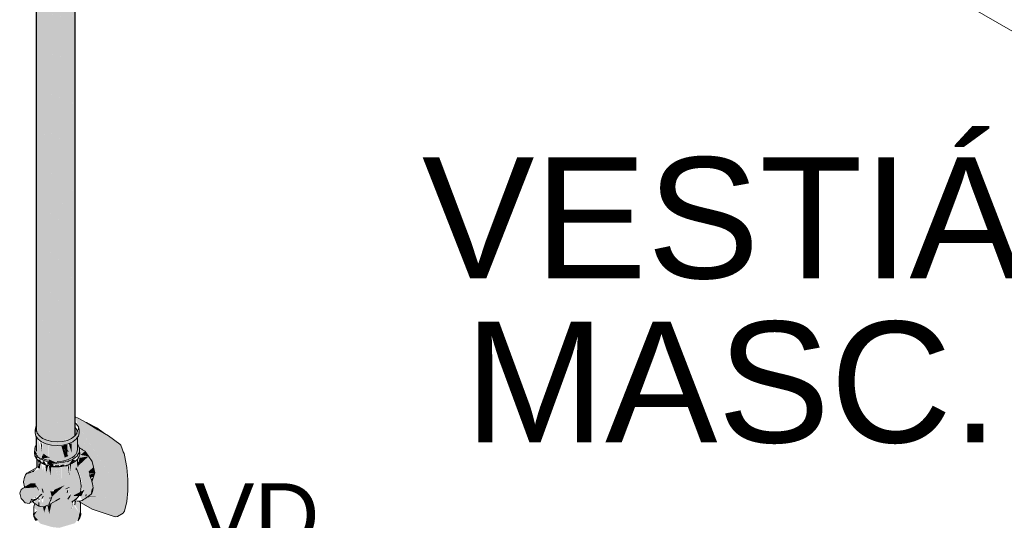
# Model space of a CAD drawing. Header units: millimetres. Extents: x 567 to 934, y -1 to 364.
# Tile 957 of 1056: x 731.16 to 734.22, y 191.72 to 193.28. Entities that reach past the tile are written whole.
import ezdxf

# ---------------------------------------------------------------- set-up
doc = ezdxf.new("R2010")
doc.units = ezdxf.units.MM
doc.header["$MEASUREMENT"] = 0
doc.linetypes.add('NULL', pattern=[0])
for name, color, linetype, lineweight in [('AF-Condutos', 140, 'Continuous', 25), ('AF-Registro', 253, 'Continuous', 18), ('Textos', 7, 'Continuous', 9)]:
    doc.layers.add(name, color=color, linetype=linetype, lineweight=lineweight)
doc.layers.add('ARQ FINA', color=8, linetype='Continuous')
doc.styles.add('Arial', font='arial.ttf')

msp = doc.modelspace()

# ---------------------------------------------------------------- hatches: boundary and pattern name
at = {"layer": 'AF-Condutos', "linetype": 'Continuous'}
for points in [[(731.2117, 191.9993), (731.2118, 191.9992), (731.2117, 194.9312)], [(731.2118, 192.0152), (731.2157, 194.8999), (731.2117, 194.9028)], [(731.2157, 191.9937), (731.2162, 192.0212), (731.2157, 194.9167), (731.2118, 192.0183)], [(731.2197, 191.9829), (731.2296, 191.9744), (731.2296, 194.9044), (731.216, 191.9933)], [(731.23, 191.9753), (731.2509, 191.9632), (731.2515, 191.9701), (731.2509, 194.8964), (731.23, 191.979), (731.2296, 194.9044), (731.2296, 191.9793)], [(731.3109, 191.9725), (731.3205, 191.9768), (731.321, 192.051), (731.3205, 194.9071), (731.3011, 191.974)], [(731.3319, 194.8999), (731.3205, 194.8948), (731.321, 192.051)], [(731.332, 191.985), (731.332, 194.9202), (731.321, 192.051), (731.322, 191.9774)], [(731.332, 191.9274), (731.3333, 194.9023), (731.332, 194.9013)], [(731.3334, 191.9867), (731.3334, 194.9023), (731.3321, 192.0452)], [(731.2157, 194.899), (731.2162, 192.0212), (731.2295, 194.8895)], [(731.2296, 194.8919), (731.23, 191.979), (731.2508, 194.8835), (731.2463, 194.8879)], [(731.2509, 194.8831), (731.2515, 191.9701), (731.276, 194.8846)], [(731.2761, 191.9021), (731.2765, 191.9668), (731.2761, 194.8941), (731.2515, 191.9701), (731.2717, 191.9558), (731.2521, 191.9573), (731.251, 191.9127)], [(731.3006, 194.8869), (731.2761, 194.8851), (731.2765, 191.9554)], [(731.2899, 191.9677), (731.3007, 194.8979), (731.2766, 191.9668)], [(731.3007, 194.8979), (731.2899, 191.9671), (731.3011, 191.9698)], [(731.3204, 194.8929), (731.3007, 194.8882), (731.3011, 191.965)], [(731.3209, 192.035), (731.3207, 191.9769), (731.322, 191.9775)], [(731.2154, 191.926), (731.2157, 191.9779), (731.212, 191.9831), (731.2117, 191.9384)], [(731.2157, 191.9257), (731.2287, 191.9135), (731.2296, 191.9286), (731.2366, 191.9129), (731.2509, 191.9056), (731.2509, 191.9571), (731.2323, 191.9653), (731.2297, 191.9361), (731.2171, 191.976)], [(731.2296, 191.9367), (731.2296, 191.9586), (731.225, 191.9686)], [(731.3007, 191.908), (731.2902, 191.9544), (731.2772, 191.9554), (731.2761, 191.9033)], [(731.3007, 191.9182), (731.2952, 191.954), (731.2902, 191.9544)], [(731.3007, 191.9182), (731.3007, 191.9536), (731.2952, 191.954)], [(731.3008, 191.9181), (731.3117, 191.9229), (731.3009, 191.94)], [(731.301, 191.9561), (731.3009, 191.94), (731.3136, 191.9355)], [(731.2297, 191.9286), (731.2296, 191.9149), (731.2366, 191.9129)], [(731.2608, 191.9027), (731.251, 191.9127), (731.2509, 191.9055)], [(731.2609, 191.9026), (731.2761, 191.9012), (731.251, 191.9127)]]:
    msp.add_hatch(color=151, dxfattribs=at).paths.add_polyline_path(points)
at = {"layer": 'AF-Registro', "linetype": 'Continuous'}
for points in [[(731.379, 191.7974), (731.4784, 191.7932), (731.3133, 192.0358), (731.3135, 191.8001), (731.3714, 191.9254), (731.3771, 191.8921), (731.3851, 191.9093), (731.3943, 191.8716), (731.3859, 191.8458)], [(731.3861, 191.7582), (731.4571, 191.7347), (731.4641, 191.7357), (731.4815, 191.7458), (731.4857, 191.7515), (731.493, 191.7816), (731.4966, 191.8145), (731.4967, 191.8498), (731.4933, 191.8869), (731.4862, 191.9253), (731.4719, 191.96), (731.436, 191.9851), (731.4037, 192.0038), (731.3672, 192.0271), (731.3334, 192.0446), (731.3404, 192.0203), (731.3445, 191.99), (731.4784, 191.7932), (731.4574, 191.8389), (731.3536, 191.9992), (731.3918, 191.9817), (731.4784, 191.7932)], [(731.4236, 191.9928), (731.4, 192.0102), (731.3685, 192.027)], [(731.2108, 192.0137), (731.2084, 192.0035), (731.2108, 191.9847), (731.2285, 191.967), (731.2593, 191.9567), (731.2948, 191.9567), (731.3255, 191.967), (731.3407, 191.9812), (731.3456, 192.0035), (731.3334, 191.9834), (731.2935, 191.968), (731.2605, 191.968), (731.232, 191.9775), (731.2155, 191.994)], [(731.3407, 192.0035), (731.3456, 192.0035), (731.3433, 192.0137)], [(731.3536, 191.9994), (731.4574, 191.8389), (731.3918, 191.9817), (731.3538, 192.0001)], [(731.3407, 191.9586), (731.3407, 191.9811), (731.3221, 191.9655), (731.3221, 191.9169), (731.3117, 191.9229), (731.3154, 191.9122), (731.2694, 191.9056), (731.2644, 191.9156), (731.2476, 191.9096), (731.2365, 191.9129), (731.2491, 191.918), (731.2289, 191.9151), (731.2343, 191.9265), (731.225, 191.9195), (731.2146, 191.9314), (731.2319, 191.9294), (731.2124, 191.9359), (731.2281, 191.9412), (731.2117, 191.9429), (731.2098, 191.9368), (731.2274, 191.9125), (731.2714, 191.8921), (731.2821, 191.8931), (731.2772, 191.9014), (731.3277, 191.9155), (731.3465, 191.9372)], [(731.277, 191.9062), (731.2935, 191.9074), (731.2935, 191.9165), (731.2794, 191.9556), (731.2835, 191.9151)], [(731.2935, 191.9165), (731.2935, 191.9566), (731.2794, 191.9556)], [(731.2935, 191.9074), (731.3089, 191.9111), (731.2954, 191.9568)], [(731.3089, 191.9111), (731.3089, 191.9217), (731.2954, 191.9569)], [(731.3089, 191.9217), (731.3089, 191.9578), (731.2958, 191.957)], [(731.3221, 191.9169), (731.3221, 191.9308), (731.3129, 191.9614), (731.3186, 191.9337), (731.3107, 191.9604), (731.3089, 191.9601), (731.3089, 191.9111)], [(731.3135, 191.9612), (731.3221, 191.9325), (731.3221, 191.9619)], [(731.3636, 191.938), (731.3499, 191.9264), (731.3747, 191.9222)], [(731.1944, 191.8724), (731.2167, 191.8863), (731.2146, 191.9126), (731.2138, 191.8875), (731.1834, 191.8693)], [(731.2146, 191.9175), (731.2192, 191.908), (731.2534, 191.8927)], [(731.2164, 191.9102), (731.2167, 191.8863), (731.22, 191.9072)], [(731.2167, 191.8863), (731.2228, 191.8831), (731.222, 191.9059)], [(731.223, 191.905), (731.2228, 191.8831), (731.2266, 191.9026)], [(731.2289, 191.9151), (731.2525, 191.9184), (731.2351, 191.9283)], [(731.2315, 191.9018), (731.2412, 191.899), (731.2355, 191.9093)], [(731.2467, 191.8973), (731.2646, 191.8911), (731.266, 191.9011), (731.2564, 191.8945), (731.266, 191.8916), (731.2598, 191.902), (731.2467, 191.9064)], [(731.2524, 191.8967), (731.2988, 191.8919), (731.3195, 191.9206)], [(731.3472, 191.9329), (731.3381, 191.9124), (731.2885, 191.9023), (731.2821, 191.8931), (731.3226, 191.9002)], [(731.3243, 191.9119), (731.3166, 191.9), (731.332, 191.9089)], [(731.3408, 191.8908), (731.3747, 191.9222), (731.3398, 191.9035)], [(731.3848, 191.8081), (731.3871, 191.8124), (731.3864, 191.8368), (731.3745, 191.8747), (731.3901, 191.8888), (731.3859, 191.9064), (731.3408, 191.8908), (731.3552, 191.8377), (731.3516, 191.8305), (731.3604, 191.8051), (731.349, 191.8087), (731.3457, 191.8037), (731.355, 191.785)], [(731.3431, 191.8916), (731.3859, 191.9064), (731.3747, 191.9222)], [(731.3747, 191.9222), (731.3461, 191.9169), (731.3446, 191.906)], [(731.3503, 191.741), (731.3314, 191.7658), (731.3317, 191.7845), (731.3216, 191.7531), (731.3246, 191.7818), (731.3326, 191.7891), (731.3498, 191.8133), (731.3516, 191.8305), (731.349, 191.8518), (731.3356, 191.8864), (731.3412, 191.8634), (731.3238, 191.9007), (731.3205, 191.8991), (731.3199, 191.8736), (731.3166, 191.8972), (731.3132, 191.8955), (731.315, 191.8604), (731.3076, 191.8934), (731.306, 191.8925), (731.2914, 191.8403), (731.2866, 191.8895), (731.2808, 191.848), (731.272, 191.8892), (731.259, 191.8908), (731.2563, 191.8635), (731.2513, 191.8924), (731.2436, 191.8711), (731.2409, 191.8955), (731.2378, 191.8745), (731.2369, 191.8973), (731.2319, 191.8779), (731.2297, 191.9), (731.2228, 191.8831), (731.1791, 191.8646), (731.173, 191.8425), (731.1759, 191.8252), (731.2084, 191.8378), (731.229, 191.8041), (731.2253, 191.7958), (731.2228, 191.774), (731.2329, 191.7724), (731.2285, 191.7869), (731.2339, 191.7988), (731.2347, 191.7833), (731.2278, 191.7711), (731.2205, 191.7849), (731.2119, 191.7886), (731.2047, 191.7779), (731.2342, 191.7653), (731.2521, 191.7721), (731.2593, 191.7935), (731.2561, 191.813), (731.3, 191.8322), (731.3085, 191.8241), (731.314, 191.8249), (731.3189, 191.8021), (731.3164, 191.7985), (731.312, 191.8155), (731.3128, 191.8245), (731.3, 191.8322), (731.2602, 191.7962), (731.2561, 191.7842), (731.2607, 191.7797), (731.2524, 191.7437), (731.2471, 191.7699), (731.2367, 191.7483), (731.2327, 191.7655), (731.2075, 191.776), (731.2045, 191.765), (731.2148, 191.7533), (731.2045, 191.7364), (731.2251, 191.7131), (731.2605, 191.7027), (731.2836, 191.7001), (731.3324, 191.7146)], [(731.195, 191.8727), (731.2063, 191.8767), (731.2138, 191.8845)], [(731.2409, 191.8953), (731.2436, 191.8711), (731.2461, 191.8932)], [(731.2461, 191.8936), (731.2436, 191.8711), (731.2491, 191.8927)], [(731.2514, 191.8919), (731.2563, 191.8635), (731.259, 191.8906)], [(731.2769, 191.8888), (731.2723, 191.8894), (731.2808, 191.848)], [(731.2808, 191.848), (731.2861, 191.8875), (731.2769, 191.889)], [(731.2914, 191.8403), (731.2914, 191.8902), (731.2866, 191.8895)], [(731.3059, 191.8924), (731.2921, 191.8903), (731.2914, 191.8403)], [(731.313, 191.8954), (731.3095, 191.8941), (731.315, 191.8604)], [(731.3199, 191.8987), (731.3166, 191.8972), (731.3199, 191.8736)], [(731.3901, 191.8888), (731.3745, 191.8747), (731.3763, 191.8696)], [(731.3944, 191.8712), (731.3901, 191.8888), (731.3748, 191.8676)], [(731.3901, 191.8585), (731.3944, 191.8712), (731.3798, 191.8665), (731.3811, 191.8556)], [(731.3848, 191.8453), (731.3901, 191.8585), (731.3829, 191.8506)], [(731.1693, 191.7868), (731.1768, 191.779), (731.1906, 191.777), (731.1989, 191.7888), (731.1898, 191.8123), (731.1716, 191.8228), (731.1657, 191.8196), (731.1608, 191.8075)], [(731.2135, 191.7896), (731.229, 191.8041), (731.2135, 191.8259), (731.1716, 191.8228), (731.1898, 191.8123), (731.1989, 191.7888), (731.2203, 191.8012)], [(731.1953, 191.8364), (731.1761, 191.8231), (731.2135, 191.8259)], [(731.1953, 191.8364), (731.2135, 191.8259), (731.2084, 191.8378)], [(731.2191, 191.8203), (731.2084, 191.8378), (731.2201, 191.8133)], [(731.2803, 191.8143), (731.2561, 191.813), (731.2575, 191.8074)], [(731.2602, 191.7962), (731.2803, 191.8143), (731.2575, 191.8074)], [(731.3, 191.8322), (731.2678, 191.818), (731.266, 191.8135)], [(731.266, 191.8135), (731.2803, 191.8143), (731.3, 191.8322)], [(731.3262, 191.7996), (731.3519, 191.7985), (731.3618, 191.8183)], [(731.2105, 191.7894), (731.1989, 191.7888), (731.2, 191.7824)], [(731.3216, 191.7531), (731.3265, 191.7829), (731.3246, 191.7816)], [(731.3455, 191.7828), (731.3861, 191.7582), (731.4784, 191.7932), (731.3715, 191.7946)], [(731.3694, 191.7946), (731.4784, 191.7932), (731.3995, 191.7965)], [(731.3699, 191.7949), (731.3995, 191.7965), (731.3768, 191.7975)], [(731.2045, 191.7456), (731.2045, 191.7364), (731.2148, 191.7533)], [(731.2332, 191.765), (731.2367, 191.7483), (731.2367, 191.765)], [(731.2367, 191.7654), (731.2367, 191.7483), (731.2442, 191.7685)], [(731.2524, 191.7437), (731.2491, 191.7708), (731.2471, 191.7699)], [(731.2494, 191.7682), (731.2524, 191.7437), (731.2597, 191.7754)], [(731.3495, 191.7493), (731.3496, 191.7782), (731.3331, 191.7807), (731.332, 191.7717), (731.3425, 191.7524), (731.3425, 191.7238)]]:
    msp.add_hatch(color=254, dxfattribs=at).paths.add_polyline_path(points)

# ---------------------------------------------------------------- linework, layer by layer
at = {"layer": 'AF-Condutos'}
for p, q in [((731.2117, 194.9312), (731.2117, 192.0178)), ((731.3334, 192.0446), (731.3334, 194.9023)), ((731.3334, 192.0256), (731.3334, 192.0446)), ((731.2117, 192.0178), (731.2117, 192.015)), ((731.2117, 192.015), (731.2117, 192.0106)), ((731.2117, 192.0106), (731.2117, 191.9993)), ((731.3334, 192.0117), (731.3334, 192.0256)), ((731.3334, 191.9867), (731.3334, 192.0117)), ((731.2117, 191.9834), (731.2117, 191.9384)), ((731.2609, 191.9026), (731.2761, 191.9012))]:
    msp.add_line(p, q, dxfattribs=at)
at = {"layer": 'AF-Registro'}
for p, q in [((731.3422, 192.04), (731.3334, 192.0446)), ((731.3672, 192.0271), (731.3422, 192.04)), ((731.4037, 192.0038), (731.3672, 192.0271)), ((731.3685, 192.027), (731.4236, 191.9928)), ((731.4, 192.0102), (731.3685, 192.027)), ((731.2108, 192.0137), (731.2084, 192.0035)), ((731.2084, 192.0035), (731.2084, 191.995)), ((731.2117, 192.015), (731.2108, 192.0137)), ((731.2155, 191.994), (731.2133, 192.0035)), ((731.3364, 192.0233), (731.3334, 192.0256)), ((731.3334, 192.0117), (731.3385, 192.0045)), ((731.3407, 192.0173), (731.3364, 192.0233)), ((731.3385, 192.0045), (731.3397, 191.9992)), ((731.3397, 191.9992), (731.3385, 191.994)), ((731.3407, 192.0035), (731.3397, 191.9992)), ((731.3433, 192.0137), (731.3407, 192.0173)), ((731.3407, 191.9987), (731.3407, 192.0035)), ((731.3456, 192.0035), (731.3433, 192.0137)), ((731.3456, 191.995), (731.3456, 192.0035)), ((731.4236, 191.9928), (731.4, 192.0102)), ((731.4236, 191.9928), (731.4037, 192.0038)), ((731.2084, 191.995), (731.2108, 191.9847)), ((731.2108, 191.9847), (731.2117, 191.9834)), ((731.2117, 191.9834), (731.2176, 191.9752)), ((731.2219, 191.9851), (731.2155, 191.994)), ((731.2176, 191.9752), (731.2285, 191.967)), ((731.232, 191.9775), (731.2219, 191.9851)), ((731.2285, 191.967), (731.2427, 191.9607)), ((731.2452, 191.9717), (731.232, 191.9775)), ((731.2605, 191.968), (731.2452, 191.9717)), ((731.277, 191.9667), (731.2605, 191.968)), ((731.2935, 191.968), (731.277, 191.9667)), ((731.3089, 191.9716), (731.2935, 191.968)), ((731.3221, 191.9775), (731.3089, 191.9716)), ((731.3113, 191.9607), (731.3255, 191.967)), ((731.3322, 191.9851), (731.3221, 191.9775)), ((731.3255, 191.967), (731.3334, 191.9729)), ((731.3334, 191.9867), (731.3322, 191.9851)), ((731.338, 191.9932), (731.3334, 191.9867)), ((731.3334, 191.9729), (731.3363, 191.9751)), ((731.3363, 191.9751), (731.3364, 191.9752)), ((731.3364, 191.9752), (731.3407, 191.9812)), ((731.3385, 191.994), (731.338, 191.9932)), ((731.3407, 191.9812), (731.3433, 191.9847)), ((731.3407, 191.9594), (731.3407, 191.9812)), ((731.3433, 191.9847), (731.3456, 191.995)), ((731.436, 191.9851), (731.4236, 191.9928)), ((731.4719, 191.96), (731.436, 191.9851)), ((731.2073, 191.9358), (731.2071, 191.9345)), ((731.2074, 191.9423), (731.2072, 191.9385)), ((731.2072, 191.9385), (731.2074, 191.937)), ((731.2074, 191.9365), (731.2073, 191.9358)), ((731.2076, 191.947), (731.2074, 191.9423)), ((731.2074, 191.937), (731.2074, 191.9365)), ((731.2074, 191.9365), (731.2076, 191.9348)), ((731.2088, 191.951), (731.2076, 191.947)), ((731.2076, 191.9348), (731.2076, 191.9254)), ((731.2106, 191.9545), (731.2088, 191.951)), ((731.2117, 191.9562), (731.2106, 191.9545)), ((731.2427, 191.9607), (731.2593, 191.9567)), ((731.2593, 191.9567), (731.277, 191.9554)), ((731.277, 191.9554), (731.2948, 191.9567)), ((731.2948, 191.9567), (731.3113, 191.9607)), ((731.3385, 191.9334), (731.3407, 191.9429)), ((731.3407, 191.9586), (731.3407, 191.9594)), ((731.3407, 191.9512), (731.3407, 191.9586)), ((731.3422, 191.9567), (731.3407, 191.9586)), ((731.3407, 191.9429), (731.3407, 191.9512)), ((731.3433, 191.9547), (731.3422, 191.9567)), ((731.3457, 191.9497), (731.3433, 191.9547)), ((731.3453, 191.9327), (731.3465, 191.9372)), ((731.3463, 191.9479), (731.3457, 191.9497)), ((731.3464, 191.9475), (731.3463, 191.9479)), ((731.3471, 191.9475), (731.3463, 191.9479)), ((731.3463, 191.9479), (731.3463, 191.9479)), ((731.3469, 191.9451), (731.3464, 191.9475)), ((731.3465, 191.9376), (731.3467, 191.9424)), ((731.3465, 191.9372), (731.3465, 191.9376)), ((731.3465, 191.9374), (731.3465, 191.9376)), ((731.3467, 191.9361), (731.3465, 191.9374)), ((731.3467, 191.9424), (731.3469, 191.9451)), ((731.3472, 191.9329), (731.3467, 191.9361)), ((731.3482, 191.9468), (731.3471, 191.9475)), ((731.3489, 191.9465), (731.3482, 191.9468)), ((731.3498, 191.9459), (731.3489, 191.9465)), ((731.3517, 191.9448), (731.3498, 191.9459)), ((731.3537, 191.9437), (731.3517, 191.9448)), ((731.3559, 191.9424), (731.3537, 191.9437)), ((731.3636, 191.938), (731.3559, 191.9424)), ((731.3643, 191.937), (731.3636, 191.938)), ((731.3747, 191.9222), (731.3643, 191.937)), ((731.4749, 191.9565), (731.4719, 191.96)), ((731.479, 191.9457), (731.4749, 191.9565)), ((731.482, 191.9359), (731.479, 191.9457)), ((731.4846, 191.9306), (731.482, 191.9359)), ((731.2071, 191.9345), (731.2069, 191.932)), ((731.2069, 191.932), (731.2069, 191.9296)), ((731.2069, 191.9296), (731.2074, 191.9262)), ((731.2074, 191.9262), (731.2076, 191.9254)), ((731.2076, 191.9254), (731.2085, 191.9285)), ((731.2076, 191.9254), (731.2082, 191.9233)), ((731.2082, 191.9233), (731.2095, 191.9201)), ((731.2126, 191.9292), (731.2084, 191.9345)), ((731.2084, 191.9345), (731.2107, 191.9301)), ((731.2095, 191.9201), (731.2106, 191.9181)), ((731.2101, 191.9226), (731.214, 191.9181)), ((731.2126, 191.9198), (731.2101, 191.9226)), ((731.2106, 191.9181), (731.2121, 191.9157)), ((731.2107, 191.9301), (731.2119, 191.927)), ((731.2119, 191.927), (731.2149, 191.9232)), ((731.2121, 191.9157), (731.2137, 191.9137)), ((731.214, 191.9181), (731.2126, 191.9198)), ((731.2137, 191.9137), (731.214, 191.9133)), ((731.214, 191.9133), (731.2138, 191.8875)), ((731.2146, 191.9175), (731.214, 191.9181)), ((731.214, 191.9181), (731.2146, 191.9175)), ((731.214, 191.9133), (731.2157, 191.9113)), ((731.2149, 191.9232), (731.2183, 191.9198)), ((731.2157, 191.9113), (731.2192, 191.908)), ((731.2183, 191.9198), (731.2227, 191.9165)), ((731.2192, 191.908), (731.2222, 191.9057)), ((731.2203, 191.911), (731.2253, 191.9054)), ((731.221, 191.9103), (731.2203, 191.911)), ((731.2232, 191.9078), (731.221, 191.9103)), ((731.2222, 191.9057), (731.2249, 191.9039)), ((731.2227, 191.9165), (731.2274, 191.9125)), ((731.2253, 191.9054), (731.2232, 191.9078)), ((731.235, 191.9102), (731.2278, 191.914)), ((731.2278, 191.914), (731.2338, 191.9106)), ((731.2338, 191.9106), (731.2371, 191.9087)), ((731.2424, 191.9229), (731.2351, 191.9283)), ((731.2476, 191.9096), (731.2365, 191.9129)), ((731.2371, 191.9087), (731.2372, 191.9087)), ((731.2372, 191.9087), (731.2429, 191.9065)), ((731.2525, 191.9184), (731.2424, 191.9229)), ((731.2429, 191.9065), (731.2501, 191.9053)), ((731.2501, 191.9053), (731.2555, 191.9034)), ((731.277, 191.9062), (731.2935, 191.9074)), ((731.2935, 191.9074), (731.3089, 191.9111)), ((731.2977, 191.904), (731.2989, 191.9042)), ((731.2982, 191.904), (731.2977, 191.904)), ((731.3059, 191.9055), (731.2982, 191.904)), ((731.2989, 191.9042), (731.3059, 191.9055)), ((731.3089, 191.9111), (731.3221, 191.9169)), ((731.3089, 191.905), (731.3136, 191.9075)), ((731.3118, 191.9067), (731.3089, 191.905)), ((731.3136, 191.9075), (731.3197, 191.9098)), ((731.3166, 191.9), (731.3243, 191.9044)), ((731.3197, 191.9098), (731.3246, 191.9122)), ((731.3243, 191.9044), (731.3204, 191.9022)), ((731.3221, 191.9169), (731.3243, 191.9186)), ((731.3243, 191.9186), (731.3314, 191.9239)), ((731.3243, 191.9044), (731.332, 191.9089)), ((731.3281, 191.9066), (731.3243, 191.9044)), ((731.3246, 191.9122), (731.329, 191.9149)), ((731.332, 191.9089), (731.3281, 191.9066)), ((731.3283, 191.9032), (731.3308, 191.9049)), ((731.329, 191.9149), (731.3332, 191.9186)), ((731.3308, 191.9049), (731.3336, 191.907)), ((731.3314, 191.9239), (731.3318, 191.9242)), ((731.3318, 191.9242), (731.3322, 191.9246)), ((731.3322, 191.9246), (731.3334, 191.9262)), ((731.3332, 191.9186), (731.3341, 191.9192)), ((731.3334, 191.9262), (731.3347, 191.928)), ((731.3336, 191.907), (731.3367, 191.9097)), ((731.3341, 191.9192), (731.337, 191.9209)), ((731.3347, 191.928), (731.3385, 191.9334)), ((731.3367, 191.9097), (731.3378, 191.9108)), ((731.337, 191.9209), (731.3373, 191.9212)), ((731.3373, 191.9212), (731.3389, 191.9223)), ((731.3396, 191.9227), (731.3374, 191.9214)), ((731.3378, 191.9108), (731.3386, 191.9116)), ((731.3386, 191.9116), (731.3404, 191.9136)), ((731.3389, 191.9223), (731.3396, 191.9227)), ((731.34, 191.9242), (731.3396, 191.9227)), ((731.3396, 191.9227), (731.3401, 191.924)), ((731.3401, 191.924), (731.3407, 191.9254)), ((731.3404, 191.9136), (731.3405, 191.9137)), ((731.3404, 191.9085), (731.3404, 191.9136)), ((731.3406, 191.9006), (731.3404, 191.9085)), ((731.3405, 191.9137), (731.3418, 191.9156)), ((731.3407, 191.9254), (731.3435, 191.9303)), ((731.3418, 191.9156), (731.3428, 191.917)), ((731.3428, 191.917), (731.344, 191.9191)), ((731.3435, 191.9303), (731.3447, 191.9319)), ((731.3439, 191.9288), (731.3447, 191.9319)), ((731.3447, 191.9319), (731.3439, 191.9288)), ((731.344, 191.9191), (731.3446, 191.9203)), ((731.3446, 191.9203), (731.345, 191.9212)), ((731.3447, 191.9319), (731.3453, 191.9327)), ((731.3447, 191.9319), (731.3447, 191.9319)), ((731.345, 191.9212), (731.3459, 191.9235)), ((731.3459, 191.9235), (731.3466, 191.9259)), ((731.3466, 191.9259), (731.347, 191.9279)), ((731.347, 191.9279), (731.3472, 191.9306)), ((731.3472, 191.9306), (731.3472, 191.9329)), ((731.3859, 191.9064), (731.3747, 191.9222)), ((731.3901, 191.8888), (731.3859, 191.9064)), ((731.4862, 191.9253), (731.4846, 191.9306)), ((731.4933, 191.8869), (731.4862, 191.9253)), ((731.2138, 191.8875), (731.1834, 191.8693)), ((731.2046, 191.8749), (731.1956, 191.8728)), ((731.2249, 191.9039), (731.2277, 191.9022)), ((731.2277, 191.9022), (731.228, 191.9019)), ((731.228, 191.9019), (731.2285, 191.9016)), ((731.2285, 191.9016), (731.2294, 191.9012)), ((731.2294, 191.9012), (731.2306, 191.9003)), ((731.2294, 191.9012), (731.2307, 191.9006)), ((731.2306, 191.9003), (731.2319, 191.8993)), ((731.2307, 191.9006), (731.2309, 191.9005)), ((731.2309, 191.9005), (731.2341, 191.8989)), ((731.2315, 191.9018), (731.2412, 191.899)), ((731.2356, 191.9006), (731.2315, 191.9018)), ((731.2318, 191.8998), (731.2344, 191.8986)), ((731.2341, 191.8989), (731.2342, 191.8989)), ((731.2342, 191.8989), (731.2362, 191.898)), ((731.2344, 191.8986), (731.2382, 191.8967)), ((731.2412, 191.899), (731.2356, 191.9006)), ((731.2362, 191.898), (731.2375, 191.8975)), ((731.2375, 191.8975), (731.2411, 191.8961)), ((731.2382, 191.8967), (731.2426, 191.8948)), ((731.2411, 191.8961), (731.2446, 191.895)), ((731.2426, 191.8948), (731.2474, 191.8933)), ((731.2446, 191.895), (731.2469, 191.8942)), ((731.2469, 191.8942), (731.2534, 191.8927)), ((731.2474, 191.8933), (731.2541, 191.8917)), ((731.2534, 191.8927), (731.2563, 191.8921)), ((731.2541, 191.8917), (731.2584, 191.8909)), ((731.2555, 191.9034), (731.26, 191.9027)), ((731.2563, 191.8921), (731.2585, 191.8917)), ((731.2564, 191.8945), (731.266, 191.8916)), ((731.2612, 191.8931), (731.2564, 191.8945)), ((731.2584, 191.8909), (731.2628, 191.8902)), ((731.2585, 191.8917), (731.2646, 191.8911)), ((731.26, 191.9027), (731.2614, 191.9025)), ((731.266, 191.8916), (731.2612, 191.8931)), ((731.2614, 191.9025), (731.2625, 191.9023)), ((731.2647, 191.8911), (731.2614, 191.8921)), ((731.2628, 191.8902), (731.2628, 191.8902)), ((731.2628, 191.8902), (731.2628, 191.8902)), ((731.2628, 191.8902), (731.2628, 191.8902)), ((731.2628, 191.8902), (731.2675, 191.8897)), ((731.2631, 191.8901), (731.2628, 191.8902)), ((731.2675, 191.8897), (731.2631, 191.8901)), ((731.2631, 191.8901), (731.2671, 191.889)), ((731.2639, 191.8899), (731.2631, 191.8901)), ((731.2671, 191.889), (731.2639, 191.8899)), ((731.2646, 191.8911), (731.2662, 191.8906)), ((731.2662, 191.8906), (731.2647, 191.8911)), ((731.2662, 191.8906), (731.2683, 191.8907)), ((731.2672, 191.8907), (731.2662, 191.8906)), ((731.2719, 191.8894), (731.2675, 191.8897)), ((731.2675, 191.8897), (731.2719, 191.8894)), ((731.2683, 191.8907), (731.2721, 191.8905)), ((731.2714, 191.8921), (731.2821, 191.8931)), ((731.2768, 191.8926), (731.2714, 191.8921)), ((731.2719, 191.8894), (731.2722, 191.8894)), ((731.2721, 191.8905), (731.2755, 191.8903)), ((731.2768, 191.9021), (731.2722, 191.9023)), ((731.2722, 191.9023), (731.2767, 191.9021)), ((731.2722, 191.8894), (731.2752, 191.889)), ((731.2752, 191.889), (731.2799, 191.889)), ((731.2755, 191.8903), (731.2801, 191.8903)), ((731.2767, 191.9021), (731.2805, 191.9019)), ((731.2821, 191.8931), (731.2768, 191.8926)), ((731.2799, 191.889), (731.2846, 191.8892)), ((731.2801, 191.8903), (731.2863, 191.8908)), ((731.2805, 191.9019), (731.2823, 191.9019)), ((731.2823, 191.9019), (731.2888, 191.9028)), ((731.2846, 191.8892), (731.2921, 191.8903)), ((731.2863, 191.8908), (731.29, 191.8911)), ((731.2875, 191.8936), (731.2982, 191.8946)), ((731.2929, 191.8941), (731.2875, 191.8936)), ((731.2888, 191.9028), (731.2961, 191.9037)), ((731.29, 191.8911), (731.2937, 191.8916)), ((731.2921, 191.8903), (731.2969, 191.8911)), ((731.2982, 191.8946), (731.2929, 191.8941)), ((731.2937, 191.8916), (731.297, 191.892)), ((731.2961, 191.9037), (731.2977, 191.904)), ((731.2969, 191.8911), (731.3015, 191.8921)), ((731.297, 191.892), (731.3013, 191.8928)), ((731.308, 191.8936), (731.3011, 191.8921)), ((731.3011, 191.8921), (731.3015, 191.8921)), ((731.3013, 191.8928), (731.3071, 191.8944)), ((731.3015, 191.8921), (731.306, 191.8925)), ((731.3059, 191.8925), (731.3015, 191.8921)), ((731.3015, 191.8921), (731.3015, 191.8921)), ((731.3015, 191.8921), (731.3016, 191.8921)), ((731.3016, 191.8921), (731.305, 191.8929)), ((731.305, 191.8929), (731.3077, 191.8935)), ((731.306, 191.8925), (731.3059, 191.8925)), ((731.306, 191.8925), (731.3078, 191.8935)), ((731.3076, 191.8934), (731.306, 191.8925)), ((731.3064, 191.8937), (731.3085, 191.8945)), ((731.3076, 191.8944), (731.3064, 191.8937)), ((731.3071, 191.8944), (731.3076, 191.8944)), ((731.3085, 191.8945), (731.3072, 191.8944)), ((731.3076, 191.8944), (731.3085, 191.8945)), ((731.31, 191.8958), (731.3077, 191.8944)), ((731.3077, 191.8935), (731.308, 191.8936)), ((731.3078, 191.8935), (731.308, 191.8936)), ((731.308, 191.8936), (731.3125, 191.8952)), ((731.3085, 191.8945), (731.3101, 191.8952)), ((731.3101, 191.8952), (731.3105, 191.8954)), ((731.3105, 191.8954), (731.3115, 191.8957)), ((731.3115, 191.8957), (731.3137, 191.8965)), ((731.3125, 191.8952), (731.319, 191.8983)), ((731.3137, 191.8965), (731.3182, 191.8981)), ((731.3204, 191.9022), (731.3166, 191.9)), ((731.3182, 191.8981), (731.3226, 191.9002)), ((731.319, 191.8983), (731.3239, 191.9008)), ((731.3226, 191.9002), (731.3239, 191.9008)), ((731.3239, 191.9008), (731.325, 191.9013)), ((731.325, 191.9013), (731.3283, 191.9032)), ((731.3356, 191.8864), (731.3366, 191.8796)), ((731.3405, 191.8757), (731.3356, 191.8864)), ((731.3398, 191.9035), (731.3408, 191.8908)), ((731.3415, 191.8735), (731.3405, 191.8757)), ((731.3408, 191.8908), (731.3406, 191.9006)), ((731.3438, 191.8684), (731.3415, 191.8735)), ((731.3944, 191.8712), (731.3901, 191.8888)), ((731.4967, 191.8498), (731.4933, 191.8869)), ((731.1754, 191.8569), (731.173, 191.8425)), ((731.1764, 191.8586), (731.1754, 191.8569)), ((731.1791, 191.8646), (731.1764, 191.8586)), ((731.1834, 191.8693), (731.1791, 191.8646)), ((731.1855, 191.8692), (731.194, 191.8721)), ((731.1923, 191.8717), (731.1855, 191.8692)), ((731.1956, 191.8728), (731.1923, 191.8717)), ((731.349, 191.8518), (731.3438, 191.8684)), ((731.3497, 191.8459), (731.349, 191.8518)), ((731.3516, 191.8305), (731.3497, 191.8459)), ((731.3786, 191.8628), (731.3776, 191.8658)), ((731.3776, 191.8658), (731.3787, 191.8621)), ((731.3788, 191.8624), (731.3786, 191.8628)), ((731.379, 191.8617), (731.3788, 191.8624)), ((731.3819, 191.8532), (731.379, 191.8617)), ((731.3835, 191.8488), (731.3819, 191.8532)), ((731.3848, 191.8452), (731.3835, 191.8488)), ((731.3848, 191.8452), (731.3859, 191.8458)), ((731.3848, 191.8452), (731.3848, 191.8452)), ((731.3849, 191.8446), (731.3848, 191.8452)), ((731.3851, 191.8436), (731.3849, 191.8446)), ((731.3864, 191.8368), (731.3851, 191.8436)), ((731.3859, 191.8458), (731.3901, 191.8585)), ((731.3901, 191.8585), (731.3944, 191.8712)), ((731.4966, 191.8145), (731.4967, 191.8498)), ((731.1657, 191.8196), (731.1608, 191.8075)), ((731.1716, 191.8228), (731.1657, 191.8196)), ((731.1757, 191.8251), (731.1716, 191.8228)), ((731.173, 191.8425), (731.173, 191.8421)), ((731.173, 191.8421), (731.1754, 191.8277)), ((731.1754, 191.8277), (731.1757, 191.8251)), ((731.1953, 191.8364), (731.1757, 191.8251)), ((731.2084, 191.8378), (731.1953, 191.8364)), ((731.2337, 191.8095), (731.2303, 191.8209)), ((731.2303, 191.8209), (731.2321, 191.8149)), ((731.2321, 191.8149), (731.2337, 191.8095)), ((731.3042, 191.8216), (731.3095, 191.8232)), ((731.3101, 191.8166), (731.3078, 191.809)), ((731.3078, 191.809), (731.3089, 191.8128)), ((731.3089, 191.8128), (731.3101, 191.8166)), ((731.3095, 191.8232), (731.314, 191.8249)), ((731.314, 191.8249), (731.3129, 191.8255)), ((731.3457, 191.8037), (731.3498, 191.8133)), ((731.3498, 191.8133), (731.3499, 191.8139)), ((731.3499, 191.8139), (731.3501, 191.8162)), ((731.3501, 191.8162), (731.3503, 191.8182)), ((731.3503, 191.8182), (731.3516, 191.8305)), ((731.3836, 191.81), (731.3851, 191.8151)), ((731.3847, 191.8138), (731.3836, 191.81)), ((731.3851, 191.8151), (731.3847, 191.8138)), ((731.3848, 191.8081), (731.3871, 191.8124)), ((731.3851, 191.8151), (731.3873, 191.8225)), ((731.386, 191.8182), (731.3851, 191.8151)), ((731.3873, 191.8225), (731.386, 191.8182)), ((731.3885, 191.8246), (731.3864, 191.8368)), ((731.3871, 191.8124), (731.3883, 191.8179)), ((731.3883, 191.8179), (731.3885, 191.8246)), ((731.493, 191.7816), (731.4966, 191.8145)), ((731.1608, 191.8075), (731.1654, 191.7911)), ((731.1654, 191.7911), (731.1693, 191.7868)), ((731.1693, 191.7868), (731.1768, 191.779)), ((731.1922, 191.7773), (731.1969, 191.7854)), ((731.1922, 191.7773), (731.2004, 191.782)), ((731.1989, 191.7888), (731.1966, 191.7856)), ((731.1969, 191.7854), (731.1989, 191.7888)), ((731.2004, 191.782), (731.2108, 191.788)), ((731.2004, 191.782), (731.2047, 191.7779)), ((731.2084, 191.7928), (731.215, 191.791)), ((731.2108, 191.788), (731.2114, 191.7884)), ((731.2114, 191.7884), (731.2135, 191.7896)), ((731.2135, 191.7896), (731.215, 191.791)), ((731.215, 191.791), (731.2161, 191.792)), ((731.215, 191.791), (731.2204, 191.7895)), ((731.2161, 191.792), (731.2203, 191.796)), ((731.2203, 191.796), (731.223, 191.7984)), ((731.2223, 191.789), (731.2204, 191.7899)), ((731.2204, 191.7895), (731.2223, 191.789)), ((731.229, 191.8041), (731.2229, 191.8007)), ((731.223, 191.7984), (731.2237, 191.7991)), ((731.2237, 191.7991), (731.229, 191.8041)), ((731.2303, 191.7909), (731.2339, 191.7988)), ((731.2321, 191.7948), (731.2303, 191.7909)), ((731.2339, 191.7988), (731.2321, 191.7948)), ((731.2593, 191.7935), (731.2525, 191.7919)), ((731.2551, 191.7816), (731.2553, 191.7823)), ((731.2553, 191.7823), (731.2593, 191.7935)), ((731.2561, 191.7842), (731.2553, 191.7823)), ((731.2593, 191.7935), (731.2561, 191.7842)), ((731.2593, 191.7935), (731.2602, 191.7962)), ((731.2602, 191.7962), (731.2593, 191.7935)), ((731.2662, 191.78), (731.273, 191.7838)), ((731.273, 191.7838), (731.2855, 191.7908)), ((731.2733, 191.7839), (731.273, 191.7838)), ((731.2855, 191.7908), (731.2733, 191.7839)), ((731.3098, 191.7892), (731.3164, 191.7985)), ((731.3152, 191.7968), (731.3098, 191.7892)), ((731.3154, 191.7971), (731.3152, 191.7968)), ((731.3164, 191.7985), (731.3154, 191.7971)), ((731.3189, 191.8021), (731.3164, 191.7985)), ((731.3164, 191.7985), (731.3189, 191.8021)), ((731.3246, 191.7818), (731.3227, 191.7803)), ((731.3247, 191.7817), (731.3259, 191.7825)), ((731.3259, 191.7825), (731.3266, 191.783)), ((731.3266, 191.783), (731.3274, 191.7835)), ((731.3274, 191.7835), (731.3297, 191.7851)), ((731.3274, 191.7835), (731.3274, 191.7835)), ((731.3297, 191.7851), (731.332, 191.7867)), ((731.3314, 191.7845), (731.3316, 191.7844)), ((731.3317, 191.7845), (731.3314, 191.7845)), ((731.3316, 191.7844), (731.3333, 191.7841)), ((731.332, 191.7867), (731.3339, 191.788)), ((731.332, 191.7867), (731.3339, 191.7878)), ((731.3335, 191.7841), (731.332, 191.7717)), ((731.3326, 191.7777), (731.3333, 191.7841)), ((731.3333, 191.7841), (731.3335, 191.7841)), ((731.3334, 191.7768), (731.3338, 191.784)), ((731.3335, 191.7841), (731.3338, 191.784)), ((731.3338, 191.784), (731.3391, 191.7828)), ((731.3339, 191.788), (731.334, 191.788)), ((731.3339, 191.7878), (731.334, 191.7878)), ((731.334, 191.788), (731.3342, 191.7882)), ((731.334, 191.7878), (731.3344, 191.7881)), ((731.3341, 191.789), (731.3341, 191.7891)), ((731.3341, 191.7891), (731.3341, 191.789)), ((731.3342, 191.7882), (731.3353, 191.7889)), ((731.3344, 191.7881), (731.3349, 191.7883)), ((731.3349, 191.7883), (731.3361, 191.7895)), ((731.3353, 191.7889), (731.3377, 191.7917)), ((731.3361, 191.7895), (731.3381, 191.7913)), ((731.3377, 191.7917), (731.34, 191.7944)), ((731.3381, 191.7913), (731.3386, 191.7918)), ((731.3386, 191.7918), (731.3415, 191.7958)), ((731.3391, 191.7828), (731.3435, 191.7828)), ((731.34, 191.7944), (731.343, 191.7979)), ((731.3415, 191.7958), (731.3429, 191.7977)), ((731.3422, 191.7964), (731.3415, 191.7958)), ((731.3429, 191.7977), (731.3422, 191.7964)), ((731.3429, 191.7977), (731.3434, 191.7983)), ((731.343, 191.7979), (731.3434, 191.7983)), ((731.3452, 191.8022), (731.3431, 191.7981)), ((731.3434, 191.7983), (731.3431, 191.7981)), ((731.3434, 191.7983), (731.344, 191.7999)), ((731.3435, 191.7828), (731.3455, 191.7828)), ((731.344, 191.7999), (731.3457, 191.8037)), ((731.3457, 191.8037), (731.3452, 191.8022)), ((731.3455, 191.7828), (731.3468, 191.7828)), ((731.3477, 191.7804), (731.3455, 191.7828)), ((731.3468, 191.7828), (731.355, 191.785)), ((731.355, 191.785), (731.359, 191.7876)), ((731.359, 191.7876), (731.3634, 191.7901)), ((731.3634, 191.7901), (731.3822, 191.805)), ((731.3674, 191.8039), (731.3658, 191.7984)), ((731.3658, 191.7984), (731.3662, 191.7997)), ((731.3662, 191.7997), (731.3672, 191.8032)), ((731.3672, 191.8032), (731.3674, 191.8039)), ((731.3822, 191.805), (731.3848, 191.8081)), ((731.1768, 191.779), (731.1778, 191.778)), ((731.1778, 191.778), (731.1898, 191.7759)), ((731.1898, 191.7759), (731.192, 191.7769)), ((731.192, 191.7769), (731.1922, 191.7773)), ((731.2067, 191.7732), (731.2045, 191.765)), ((731.2045, 191.765), (731.2045, 191.7555)), ((731.2045, 191.7555), (731.2045, 191.7484)), ((731.2047, 191.7779), (731.2075, 191.776)), ((731.2075, 191.776), (731.2067, 191.7732)), ((731.2075, 191.776), (731.214, 191.7716)), ((731.214, 191.7716), (731.2175, 191.7694)), ((731.2175, 191.7694), (731.2207, 191.7682)), ((731.2205, 191.7789), (731.2207, 191.7665)), ((731.2207, 191.7682), (731.2211, 191.768)), ((731.2207, 191.7665), (731.2209, 191.7671)), ((731.2209, 191.7671), (731.2211, 191.768)), ((731.2211, 191.768), (731.226, 191.7663)), ((731.226, 191.7663), (731.2342, 191.7653)), ((731.2342, 191.7653), (731.2428, 191.768)), ((731.2428, 191.768), (731.2521, 191.7721)), ((731.2541, 191.7793), (731.252, 191.7743)), ((731.252, 191.7743), (731.2541, 191.7793)), ((731.2521, 191.7721), (731.2662, 191.78)), ((731.2541, 191.7793), (731.2551, 191.7816)), ((731.3227, 191.7803), (731.3247, 191.7817)), ((731.3227, 191.7803), (731.3227, 191.7803)), ((731.332, 191.7717), (731.3326, 191.7776)), ((731.3326, 191.7776), (731.3326, 191.7777)), ((731.3326, 191.7776), (731.3326, 191.7776)), ((731.3326, 191.7776), (731.3327, 191.7775)), ((731.3327, 191.7775), (731.3334, 191.7768)), ((731.3496, 191.7782), (731.3477, 191.7804)), ((731.3477, 191.7804), (731.348, 191.7802)), ((731.348, 191.7802), (731.3498, 191.7792)), ((731.3496, 191.7585), (731.3496, 191.7782)), ((731.3496, 191.7584), (731.3496, 191.7585)), ((731.3496, 191.7497), (731.3496, 191.7584)), ((731.3496, 191.7584), (731.3496, 191.7584)), ((731.3498, 191.7792), (731.3587, 191.774)), ((731.3587, 191.774), (731.3861, 191.7582)), ((731.3861, 191.7582), (731.4571, 191.7347)), ((731.4832, 191.748), (731.4857, 191.7515)), ((731.4857, 191.7515), (731.493, 191.7816)), ((731.204, 191.7427), (731.2038, 191.741)), ((731.2038, 191.741), (731.2042, 191.7377)), ((731.2042, 191.7474), (731.204, 191.7427)), ((731.2045, 191.7484), (731.2042, 191.7474)), ((731.2042, 191.7377), (731.2045, 191.7364)), ((731.2045, 191.7484), (731.2045, 191.7456)), ((731.2045, 191.7456), (731.2045, 191.7364)), ((731.2045, 191.7364), (731.2054, 191.7397)), ((731.2045, 191.7364), (731.2122, 191.7277)), ((731.2045, 191.7364), (731.2051, 191.7342)), ((731.2071, 191.7335), (731.2045, 191.7364)), ((731.2045, 191.7364), (731.2045, 191.7364)), ((731.2051, 191.7342), (731.207, 191.7301)), ((731.207, 191.7301), (731.208, 191.7282)), ((731.2096, 191.7306), (731.2071, 191.7335)), ((731.208, 191.7282), (731.2101, 191.7251)), ((731.2117, 191.7282), (731.2096, 191.7306)), ((731.2101, 191.7251), (731.2117, 191.7234)), ((731.2122, 191.7277), (731.2117, 191.7282)), ((731.2122, 191.7277), (731.2155, 191.7239)), ((731.2148, 191.7247), (731.2122, 191.7277)), ((731.2155, 191.7239), (731.2148, 191.7247)), ((731.341, 191.7218), (731.3436, 191.7248)), ((731.3425, 191.7238), (731.346, 191.7367)), ((731.3434, 191.727), (731.3425, 191.7238)), ((731.3443, 191.7303), (731.3434, 191.727)), ((731.3436, 191.7248), (731.3459, 191.728)), ((731.3452, 191.7335), (731.3443, 191.7303)), ((731.346, 191.7367), (731.3452, 191.7335)), ((731.3459, 191.728), (731.3477, 191.7312)), ((731.346, 191.7367), (731.3495, 191.7493)), ((731.3469, 191.74), (731.346, 191.7367)), ((731.3478, 191.7432), (731.3469, 191.74)), ((731.3477, 191.7312), (731.3489, 191.7343)), ((731.3487, 191.7465), (731.3478, 191.7432)), ((731.3496, 191.7497), (731.3487, 191.7465)), ((731.3489, 191.7343), (731.3498, 191.7375)), ((731.3495, 191.7493), (731.3496, 191.7497)), ((731.3498, 191.7475), (731.3496, 191.7497)), ((731.3503, 191.7444), (731.3498, 191.7475)), ((731.3498, 191.7375), (731.3503, 191.741)), ((731.3503, 191.741), (731.3503, 191.7444)), ((731.4571, 191.7347), (731.4641, 191.7357)), ((731.4641, 191.7357), (731.4815, 191.7458)), ((731.4815, 191.7458), (731.4832, 191.748))]:
    msp.add_line(p, q, dxfattribs=at)
at = {"layer": 'ARQ FINA', "lineweight": 5}
msp.add_line((734.3734, 193.1653), (733.5594, 193.6353), dxfattribs=at)

# ---------------------------------------------------------------- texts
at = {"layer": 'ARQ FINA', "linetype": 'NULL', "lineweight": 5, "char_height": 0.375, "attachment_point": 7, "line_spacing_factor": 0.6, "style": 'Arial'}
for s, insert, width in [('VESTIÁRIO', (732.4095, 192.4691), 5.590701), ('MASC.', (732.5416, 191.9596), 3.318979)]:
    msp.add_mtext(s, dxfattribs=dict(at, insert=insert, width=width))
at = {"layer": 'Textos', "linetype": 'NULL', "insert": (731.7031, 191.6385), "char_height": 0.2, "width": 0.776524, "attachment_point": 7, "line_spacing_factor": 0.6, "style": 'Arial'}
msp.add_mtext('VD', dxfattribs=at)

doc.saveas('drawing.dxf')
